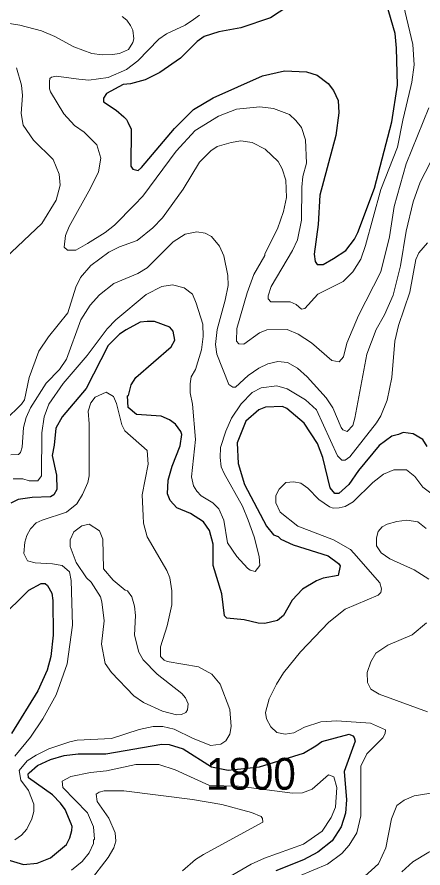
# Model space of a CAD drawing. Extents: x 423 to 448.8, y 7456.3 to 7484.
# Drawn here: x 438.607 to 439.63, y 7480.624 to 7482.766 of the extents above; entities that cross this region are included whole.
import ezdxf
from ezdxf.enums import TextEntityAlignment as Align

# ---------------------------------------------------------------- set-up
doc = ezdxf.new("R2010")
doc.units = 0
doc.header["$LTSCALE"] = 0.032
doc.layers.add('1', color=7, linetype='Continuous', lineweight=25)
doc.layers.add('2', color=7, linetype='Continuous', lineweight=13)
doc.layers.add('61', color=7, linetype='Continuous')

msp = doc.modelspace()

# ---------------------------------------------------------------- linework, layer by layer
at = {"layer": '1'}
for points in [[(439.566, 7482.5944), (439.5637, 7482.6873), (439.5598, 7482.7244), (439.5227, 7482.8543)], [(439.3092, 7482.8048), (439.2458, 7482.7638), (439.1716, 7482.7383), (439.1159, 7482.7282), (439.0787, 7482.7166), (439.0609, 7482.7042), (439.0192, 7482.6625), (438.9674, 7482.6261), (438.9302, 7482.6076), (438.8931, 7482.5975), (438.8745, 7482.596), (438.8327, 7482.5735), (438.825, 7482.5612), (438.825, 7482.5526), (438.8575, 7482.531), (438.8761, 7482.5147), (438.883, 7482.5078), (438.8866, 7482.5007), (438.8946, 7482.4838), (438.8939, 7482.3902), (438.8993, 7482.3825), (438.9124, 7482.3794), (438.921, 7482.3871), (439.0037, 7482.4854), (439.0524, 7482.5333), (439.1019, 7482.5619), (439.2257, 7482.6176), (439.2814, 7482.63), (439.3371, 7482.6277), (439.3634, 7482.6192), (439.3912, 7482.5983), (439.4051, 7482.5805), (439.4167, 7482.5557), (439.4183, 7482.5248), (439.4105, 7482.4676), (439.3703, 7482.3175), (439.3664, 7482.2433), (439.3556, 7482.169), (439.3587, 7482.1505), (439.3633, 7482.1427), (439.3788, 7482.1427), (439.4051, 7482.1582), (439.4361, 7482.1783), (439.4577, 7482.2069), (439.4662, 7482.2232), (439.508, 7482.3346), (439.5521, 7482.5016), (439.566, 7482.5944)], [(439.2319, 7481.2393), (439.2149, 7481.2401), (439.1793, 7481.2486), (439.1359, 7481.2524), (439.1298, 7481.2587), (439.1236, 7481.3136), (439.1019, 7481.3847), (439.1019, 7481.4389), (439.0919, 7481.4729), (439.0772, 7481.4953), (439.0447, 7481.5162), (439.0099, 7481.5301), (438.9928, 7481.5487), (438.9867, 7481.5657), (438.9882, 7481.5998), (438.9983, 7481.6353), (439.0184, 7481.6864), (439.0223, 7481.715), (439.0199, 7481.722), (439.0068, 7481.7405), (438.9913, 7481.7521), (438.9705, 7481.7606), (438.9085, 7481.7653), (438.8877, 7481.783), (438.8861, 7481.8124), (438.8885, 7481.8132), (438.8946, 7481.8395), (438.907, 7481.8581), (438.996, 7481.9354), (439.0052, 7481.9525), (439.0006, 7481.9749), (438.9921, 7481.9849), (438.9534, 7481.9989), (438.9349, 7481.9996), (438.9179, 7481.9973), (438.8823, 7481.9787), (438.8653, 7481.9671), (438.8366, 7481.9385), (438.7817, 7481.8303), (438.7214, 7481.7591), (438.7051, 7481.7305), (438.7013, 7481.6879), (438.6959, 7481.6616), (438.7067, 7481.6121), (438.7074, 7481.5766), (438.7005, 7481.5626), (438.692, 7481.558), (438.6456, 7481.5564), (438.61, 7481.551), (438.5915, 7481.5417)], [(439.641, 7481.6848), (439.6294, 7481.7019), (439.6054, 7481.7165), (439.5799, 7481.7196), (439.5683, 7481.715), (439.5521, 7481.7104), (439.5196, 7481.6872), (439.4678, 7481.6245), (439.443, 7481.5889), (439.4183, 7481.5665), (439.4082, 7481.5665), (439.3966, 7481.5804), (439.3781, 7481.657), (439.3641, 7481.6926), (439.3309, 7481.7436), (439.2868, 7481.7807), (439.2759, 7481.7854), (439.2334, 7481.7838), (439.2164, 7481.7768), (439.1839, 7481.7483), (439.1622, 7481.6941), (439.1646, 7481.6415), (439.1808, 7481.5889), (439.2357, 7481.4837), (439.2535, 7481.4621), (439.2651, 7481.4582), (439.2721, 7481.4512), (439.303, 7481.4373), (439.3912, 7481.4095), (439.4175, 7481.3901), (439.4214, 7481.3839), (439.4167, 7481.36), (439.3788, 7481.353), (439.3618, 7481.3468), (439.3262, 7481.3259), (439.3007, 7481.2981), (439.279, 7481.2594), (439.2636, 7481.2463), (439.2319, 7481.2393)], [(438.5621, 7481.2501), (438.6371, 7481.3228), (438.668, 7481.3399), (438.6781, 7481.3399), (438.6843, 7481.3344), (438.6951, 7481.3151), (438.6974, 7481.2966), (438.6982, 7481.2099), (438.6928, 7481.1558), (438.6835, 7481.1218), (438.6595, 7481.0692), (438.5937, 7480.9624)], [(438.6355, 7480.8603), (438.6379, 7480.8634), (438.6587, 7480.882), (438.692, 7480.8967), (438.726, 7480.9067), (438.7616, 7480.9106), (438.8312, 7480.9106), (438.972, 7480.9353), (438.9906, 7480.9346), (439.0261, 7480.9237), (439.0973, 7480.8781), (439.1392, 7480.8701), (439.2179, 7480.8781), (439.3295, 7480.9127), (439.3603, 7480.9311), (439.3752, 7480.9418), (439.4438, 7480.9601), (439.4538, 7480.9562), (439.4569, 7480.9524), (439.4591, 7480.943), (439.4314, 7480.8665), (439.4376, 7480.7954), (439.4353, 7480.7613), (439.4237, 7480.7273), (439.4012, 7480.6917), (439.3649, 7480.6631), (439.3293, 7480.6438), (439.2597, 7480.6167)], [(438.5528, 7480.653), (438.6239, 7480.6322), (438.658, 7480.636), (438.692, 7480.6492), (438.7322, 7480.6824), (438.7407, 7480.6995), (438.7454, 7480.718), (438.7462, 7480.7279), (438.7438, 7480.735), (438.7283, 7480.7706), (438.7167, 7480.7868), (438.6966, 7480.8077), (438.6363, 7480.8503), (438.6355, 7480.8603)]]:
    msp.add_lwpolyline(points, dxfattribs=at)
at = {"layer": '2'}
for points in [[(439.3015, 7482.1783), (439.2473, 7482.087), (439.2404, 7482.0638), (439.2404, 7482.0561), (439.2466, 7482.0484), (439.2953, 7482.0491), (439.3108, 7482.0422), (439.3239, 7482.0305), (439.3324, 7482.0321), (439.3649, 7482.0685), (439.4291, 7482.1002), (439.4538, 7482.1242), (439.4732, 7482.1559), (439.4856, 7482.1907), (439.5242, 7482.3315), (439.566, 7482.4382), (439.5791, 7482.5063), (439.5992, 7482.5905), (439.6023, 7482.6018), (439.6078, 7482.6455), (439.6047, 7482.6965), (439.5807, 7482.7955)], [(438.5829, 7482.7499), (438.6147, 7482.7452), (438.6688, 7482.7306), (438.7028, 7482.7166), (438.7508, 7482.6903), (438.7957, 7482.6741), (438.822, 7482.6702), (438.8482, 7482.671), (438.8653, 7482.6741), (438.8885, 7482.6842), (438.8993, 7482.7012), (438.9016, 7482.7105), (438.8993, 7482.7329), (438.8931, 7482.7445), (438.8838, 7482.7576), (438.8722, 7482.7669)], [(439.0671, 7482.77), (439.0524, 7482.7591), (439.0307, 7482.7452), (438.9836, 7482.7236), (438.965, 7482.7104), (438.9117, 7482.6555), (438.883, 7482.6339), (438.8374, 7482.6138), (438.7879, 7482.6068), (438.7632, 7482.6091), (438.7059, 7482.6168), (438.6943, 7482.6145), (438.6904, 7482.6114), (438.6889, 7482.6037), (438.6889, 7482.5852), (438.692, 7482.5774), (438.7252, 7482.5217), (438.7523, 7482.4923), (438.7763, 7482.4761), (438.8088, 7482.4444), (438.8189, 7482.4104), (438.8127, 7482.3763), (438.7925, 7482.3346), (438.7384, 7482.2386), (438.7299, 7482.2154), (438.726, 7482.186), (438.7345, 7482.1791), (438.7554, 7482.1791), (438.7848, 7482.1953), (438.8297, 7482.2231), (438.8528, 7482.2417), (438.9031, 7482.2927), (438.924, 7482.3144), (439.0083, 7482.4281), (439.0563, 7482.48), (439.1151, 7482.5163), (439.1607, 7482.5341), (439.2195, 7482.5395), (439.2535, 7482.5356), (439.2938, 7482.5202), (439.31, 7482.5055), (439.3239, 7482.4877), (439.334, 7482.4568), (439.3371, 7482.398), (439.3278, 7482.3639), (439.3247, 7482.3376), (439.3239, 7482.2541), (439.3139, 7482.2046), (439.3015, 7482.1783)], [(438.716, 7482.3423), (438.7137, 7482.3701), (438.6982, 7482.4072), (438.6487, 7482.456), (438.6231, 7482.4938), (438.6178, 7482.5233), (438.6208, 7482.5681), (438.6185, 7482.5944), (438.6061, 7482.6377)], [(439.6449, 7482.5372), (439.5877, 7482.3964), (439.5575, 7482.2889), (439.5459, 7482.2123), (439.5242, 7482.1242), (439.4678, 7482.0143), (439.4384, 7481.9447), (439.4299, 7481.9107), (439.419, 7481.8975), (439.4005, 7481.9014), (439.3494, 7481.9455), (439.3154, 7481.9671), (439.2876, 7481.9795), (439.2365, 7481.978), (439.218, 7481.971), (439.1792, 7481.9424), (439.1661, 7481.9432), (439.1607, 7481.9501), (439.1615, 7481.9819), (439.187, 7482.0716), (439.204, 7482.1172), (439.2319, 7482.1651), (439.2319, 7482.1698), (439.2636, 7482.2325), (439.279, 7482.2758), (439.286, 7482.3113), (439.2845, 7482.3547), (439.2752, 7482.3833), (439.2651, 7482.4018), (439.2326, 7482.4327), (439.1994, 7482.4498), (439.1716, 7482.4537), (439.1468, 7482.4498), (439.1112, 7482.4397), (439.0957, 7482.4289), (439.0671, 7482.4003), (439.0261, 7482.3322), (438.9736, 7482.2603), (438.9496, 7482.2348), (438.9101, 7482.2031), (438.8653, 7482.1876), (438.839, 7482.1736), (438.7933, 7482.1404), (438.767, 7482.1102), (438.7554, 7482.0855), (438.7353, 7482.0213), (438.6866, 7481.961), (438.6626, 7481.9246), (438.6378, 7481.8581), (438.6262, 7481.8024), (438.6185, 7481.7908), (438.5775, 7481.7513)], [(439.6619, 7482.4243), (439.6233, 7482.35), (439.6054, 7482.3005), (439.5877, 7482.2263), (439.5737, 7482.1396), (439.5552, 7482.0654), (439.5335, 7482.0159), (439.5119, 7481.9788), (439.4887, 7481.9169), (439.4585, 7481.756), (439.4531, 7481.7374), (439.4391, 7481.7227), (439.4283, 7481.7266), (439.4237, 7481.7328), (439.4028, 7481.7823), (439.3866, 7481.8071), (439.3386, 7481.8604), (439.3139, 7481.882), (439.2891, 7481.896), (439.2644, 7481.8983), (439.2396, 7481.8929), (439.2164, 7481.882), (439.1893, 7481.8635), (439.1576, 7481.8341), (439.1507, 7481.8341), (439.1406, 7481.841), (439.1104, 7481.9169), (439.1073, 7481.9416), (439.1112, 7481.9788), (439.1321, 7482.053), (439.1391, 7482.0901), (439.1383, 7482.1149), (439.1282, 7482.1644), (439.1174, 7482.1891), (439.0973, 7482.2131), (439.081, 7482.2216), (439.0602, 7482.2247), (439.0307, 7482.2193), (439.0006, 7482.1999), (438.9349, 7482.1342), (438.9117, 7482.1203), (438.8513, 7482.0948), (438.815, 7482.0661), (438.7918, 7482.0406), (438.7678, 7482.0035), (438.7322, 7481.9045), (438.7144, 7481.8782), (438.6804, 7481.8442), (438.6409, 7481.7823), (438.6301, 7481.7576), (438.6239, 7481.7328), (438.6201, 7481.6833), (438.6162, 7481.6693), (438.6108, 7481.6647), (438.5915, 7481.6639)], [(438.5783, 7482.1597), (438.6696, 7482.2463), (438.7059, 7482.3044), (438.716, 7482.3423)], [(439.6418, 7482.1969), (439.6194, 7482.1721), (439.6124, 7482.1551), (439.597, 7482.0731), (439.5683, 7481.9896), (439.559, 7481.9494), (439.5513, 7481.8581), (439.5397, 7481.8009), (439.5242, 7481.7622), (439.5134, 7481.7444), (439.4461, 7481.6585), (439.4345, 7481.65), (439.426, 7481.65), (439.4152, 7481.6608), (439.3618, 7481.7769), (439.334, 7481.8024), (439.2876, 7481.8295), (439.262, 7481.8372), (439.2226, 7481.8325), (439.2002, 7481.8202), (439.1723, 7481.7923), (439.1475, 7481.756), (439.1336, 7481.7235), (439.1197, 7481.6818), (439.119, 7481.657), (439.122, 7481.6338)], [(439.122, 7481.6338), (439.129, 7481.6168), (439.1754, 7481.5348), (439.1901, 7481.4992), (439.2048, 7481.4574), (439.2172, 7481.4079), (439.2187, 7481.3847), (439.2071, 7481.37), (439.1948, 7481.3731), (439.1878, 7481.3786), (439.1615, 7481.4079), (439.1375, 7481.442), (439.1282, 7481.4992), (439.1159, 7481.5278), (439.1004, 7481.5425), (439.071, 7481.5603), (439.0602, 7481.5719), (439.0524, 7481.5858), (439.047, 7481.6082), (439.057, 7481.7019), (439.0493, 7481.7916), (439.0432, 7481.8194), (439.0432, 7481.8426), (439.0462, 7481.8604), (439.0571, 7481.8782), (439.0725, 7481.9277), (439.0764, 7481.9617), (439.0756, 7481.9927), (439.0586, 7482.0452), (439.0493, 7482.0685), (439.0284, 7482.0839), (438.999, 7482.0917), (438.972, 7482.0878), (438.9325, 7482.0669), (438.8559, 7482.0035), (438.8343, 7481.9811), (438.784, 7481.9137), (438.7237, 7481.8434), (438.6874, 7481.7916), (438.6757, 7481.7591), (438.6696, 7481.7189), (438.6688, 7481.6106), (438.6595, 7481.5982), (438.6379, 7481.5982), (438.6224, 7481.6029), (438.5976, 7481.6029)], [(438.6015, 7480.9052), (438.641, 7480.9531), (438.6727, 7480.9988), (438.7059, 7481.0599), (438.7338, 7481.1372), (438.7469, 7481.2347), (438.7438, 7481.3476), (438.7392, 7481.3692), (438.7214, 7481.3847), (438.6967, 7481.3894), (438.6533, 7481.3917), (438.634, 7481.3971), (438.6247, 7481.4157), (438.627, 7481.4435), (438.6317, 7481.4605), (438.6409, 7481.4776), (438.6556, 7481.4922), (438.6704, 7481.4992), (438.7322, 7481.5193), (438.7577, 7481.5402), (438.7724, 7481.5634), (438.7856, 7481.5936), (438.7895, 7481.6106), (438.7895, 7481.7421), (438.7864, 7481.7738), (438.7933, 7481.7947), (438.8041, 7481.8086), (438.832, 7481.821), (438.8505, 7481.8101), (438.8583, 7481.7931), (438.8714, 7481.739), (438.8792, 7481.7243), (438.9349, 7481.6748), (438.938, 7481.64), (438.9225, 7481.5626), (438.9248, 7481.51), (438.9256, 7481.4915), (438.9349, 7481.4574), (438.9851, 7481.3724), (438.9921, 7481.3538), (438.9975, 7481.3213), (438.9975, 7481.2857), (438.9859, 7481.2331), (438.9689, 7481.1805), (438.9689, 7481.1558), (438.9781, 7481.1465), (438.9859, 7481.1434), (439.0648, 7481.1303), (439.0981, 7481.1117), (439.119, 7481.0862), (439.1437, 7481.0228), (439.1468, 7480.9795), (439.1437, 7480.9609), (439.1336, 7480.9439), (439.1205, 7480.9353), (439.0958, 7480.9322), (439.0508, 7480.95), (439.0029, 7480.9733), (438.9751, 7480.9794), (438.9503, 7480.9794), (438.9148, 7480.9725), (438.8452, 7480.9493), (438.7585, 7480.9454), (438.74, 7480.9415), (438.6874, 7480.9238), (438.6556, 7480.9075), (438.6332, 7480.8936), (438.6131, 7480.8688), (438.617, 7480.8448), (438.6363, 7480.8186), (438.6495, 7480.7845), (438.6495, 7480.766), (438.6448, 7480.7474), (438.6324, 7480.7211), (438.6185, 7480.7064), (438.6015, 7480.6948)], [(439.6704, 7481.5518), (439.6294, 7481.582), (439.6093, 7481.609), (439.5884, 7481.6261), (439.5567, 7481.6261), (439.5304, 7481.6152), (439.5041, 7481.5943), (439.4546, 7481.5456)], [(439.4546, 7481.5456), (439.4345, 7481.534), (439.4191, 7481.5301), (439.4036, 7481.5293), (439.3943, 7481.5324), (439.368, 7481.551), (439.3402, 7481.5797), (439.3224, 7481.592), (439.3046, 7481.5959), (439.2845, 7481.5936), (439.2675, 7481.5773), (439.2597, 7481.5611), (439.2597, 7481.5425), (439.2706, 7481.5193), (439.3146, 7481.4837), (439.4051, 7481.4497)], [(439.6379, 7481.4783), (439.617, 7481.4946), (439.5892, 7481.4992), (439.5645, 7481.4961), (439.5397, 7481.4891), (439.5273, 7481.4822), (439.5173, 7481.4706), (439.5134, 7481.4544), (439.5134, 7481.4342), (439.525, 7481.4172), (439.5467, 7481.4017), (439.6078, 7481.3739), (439.6449, 7481.3507)], [(439.4051, 7481.4497), (439.4477, 7481.425), (439.4562, 7481.4164), (439.5212, 7481.3414), (439.5258, 7481.326), (439.5242, 7481.3167), (439.5173, 7481.3105), (439.4337, 7481.2749), (439.3928, 7481.2424), (439.3216, 7481.1674), (439.279, 7481.1148), (439.2613, 7481.0862), (439.2427, 7481.0491), (439.2334, 7481.015), (439.2357, 7480.9995), (439.2466, 7480.9787), (439.262, 7480.9647), (439.2829, 7480.9609), (439.3046, 7480.964), (439.3316, 7480.9779), (439.3726, 7480.9918), (439.4129, 7480.9941), (439.498, 7480.9879), (439.5358, 7480.9717), (439.5351, 7480.9624), (439.5289, 7480.9516), (439.4886, 7480.9114), (439.4732, 7480.8797), (439.4732, 7480.7551), (439.4631, 7480.7118), (439.4438, 7480.6809), (439.426, 7480.66), (439.3897, 7480.6329), (439.317, 7480.6027)], [(439.6387, 7481.2409), (439.6031, 7481.2107), (439.5413, 7481.1844), (439.5111, 7481.1643), (439.4987, 7481.1426), (439.4894, 7481.1156), (439.4902, 7481.0908), (439.4987, 7481.0738), (439.5196, 7481.0614), (439.6418, 7481.0166)], [(438.7229, 7480.8263), (438.7214, 7480.8418), (438.7431, 7480.8541), (438.7926, 7480.8642), (438.8328, 7480.8681), (438.907, 7480.8843), (438.9643, 7480.8843), (439.006, 7480.8704), (439.0921, 7480.8311), (439.1656, 7480.8296), (439.3015, 7480.8116), (439.3262, 7480.8131), (439.351, 7480.8217), (439.392, 7480.858), (439.4059, 7480.8533), (439.4129, 7480.8263), (439.4098, 7480.7768), (439.3989, 7480.7505), (439.3765, 7480.7164), (439.3293, 7480.684), (439.2311, 7480.6484), (439.1971, 7480.6329), (439.0748, 7480.5618)], [(438.7446, 7480.6182), (438.7716, 7480.6399), (438.7887, 7480.6615), (438.8003, 7480.6855), (438.8003, 7480.6933), (438.8026, 7480.6964), (438.8003, 7480.7273), (438.7848, 7480.7621), (438.7229, 7480.8263)], [(438.7895, 7480.5881), (438.8374, 7480.65), (438.8513, 7480.6747), (438.8567, 7480.6909), (438.8544, 7480.7118), (438.839, 7480.749), (438.8096, 7480.7907), (438.8065, 7480.8093), (438.8142, 7480.8147), (438.8266, 7480.8178), (438.8761, 7480.8178), (439.0493, 7480.7961), (439.1236, 7480.7837), (439.1979, 7480.7629), (439.2226, 7480.7536), (439.2262, 7480.7484), (439.2265, 7480.7389), (439.0772, 7480.6577), (439.0571, 7480.6453), (439.0246, 7480.6167)], [(439.9922, 7480.6221), (439.9512, 7480.6314), (439.8893, 7480.636), (439.8646, 7480.643), (439.839, 7480.6546), (439.8158, 7480.6824), (439.788, 7480.7319), (439.7609, 7480.7691), (439.7346, 7480.7915), (439.682, 7480.8077), (439.6449, 7480.8108), (439.6078, 7480.8054), (439.583, 7480.7946), (439.5644, 7480.7807), (439.5505, 7480.7474), (439.5366, 7480.6747), (439.5181, 7480.6337), (439.4747, 7480.5943)], [(439.8491, 7480.6136), (439.8058, 7480.6337), (439.7617, 7480.6654), (439.7269, 7480.6778), (439.6975, 7480.6793), (439.665, 7480.6716), (439.6449, 7480.6631), (439.6047, 7480.6391), (439.5768, 7480.6143)]]:
    msp.add_lwpolyline(points, dxfattribs=at)
msp.add_lwpolyline([(438.9604, 7481.1117), (438.9248, 7481.148), (438.914, 7481.1666), (438.9031, 7481.2099), (438.9055, 7481.2594), (438.9031, 7481.2826), (438.8962, 7481.3066), (438.8853, 7481.3213), (438.8799, 7481.3229), (438.8498, 7481.3484), (438.825, 7481.377), (438.8235, 7481.4512), (438.815, 7481.4721), (438.7887, 7481.4891), (438.7709, 7481.4853), (438.7508, 7481.4698), (438.7415, 7481.4497), (438.7415, 7481.4327), (438.7562, 7481.3925), (438.7825, 7481.3538), (438.7941, 7481.3429), (438.8173, 7481.3059), (438.8212, 7481.2935), (438.8266, 7481.2455), (438.8204, 7481.1867), (438.8297, 7481.1388), (438.8451, 7481.1156), (438.9016, 7481.0567), (438.9256, 7481.0398), (438.9736, 7481.0181), (439.0091, 7481.0088), (439.0215, 7481.0096), (439.0323, 7481.015), (439.0369, 7481.022), (439.0385, 7481.0367), (439.0315, 7481.0522), (439.0222, 7481.063)], close=True, dxfattribs=at)

# ---------------------------------------------------------------- texts
at = {"layer": '61', "width": 0.95}
msp.add_text('1800', height=0.08, dxfattribs=at).set_placement((439.1967, 7480.8207), align=Align.CENTER)

doc.saveas('drawing.dxf')
